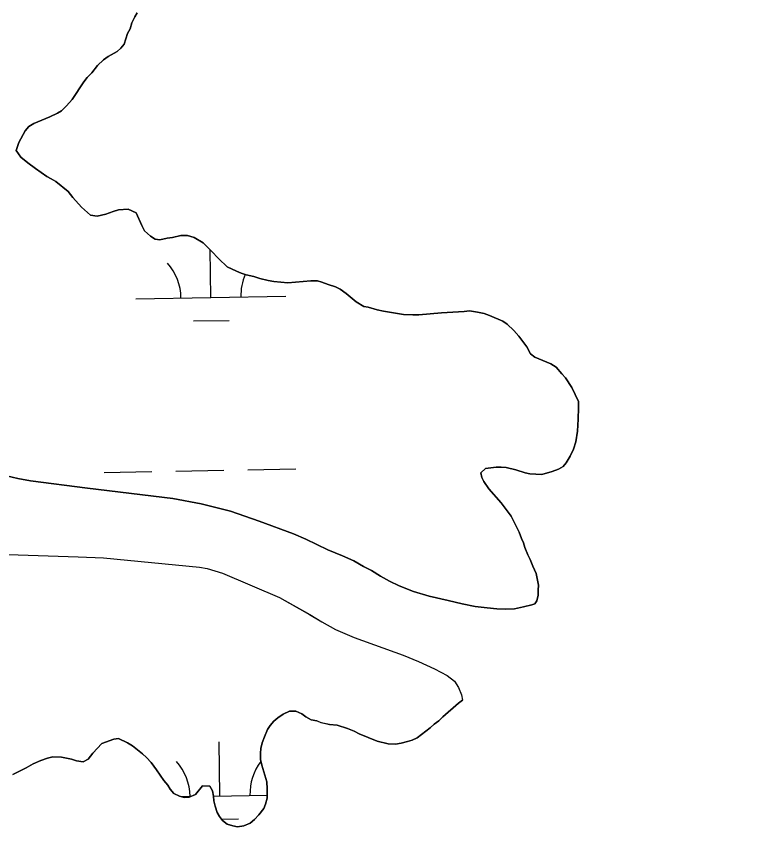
# Model space of a CAD drawing. Extents: x 3957609 to 3995875, y 234277 to 260273.
# Drawn here: x 3987524 to 3988008, y 242330 to 242871 of the extents above; entities that cross this region are included whole.
import ezdxf

# ---------------------------------------------------------------- set-up
doc = ezdxf.new("R2010")
doc.units = 0
for name, color, linetype in [('V-GRID-MAJR', 7, 'Continuous'), ('V-TOPO-SHOR', 7, 'Continuous'), ('V-WETL-SWMP', 7, 'Continuous')]:
    doc.layers.add(name, color=color, linetype=linetype)

msp = doc.modelspace()

# ---------------------------------------------------------------- linework, layer by layer
at = {"layer": 'V-GRID-MAJR'}
msp.add_spline([(3961816.723, 242728.005), (3967136.284, 242827.44), (3972455.83, 242927.648), (3977775.362, 243028.63), (3983094.879, 243130.385), (3988414.381, 243232.915), (3993733.868, 243336.218)], degree=3, dxfattribs=at)
at = {"layer": 'V-TOPO-SHOR'}
for points in [[(3987731.873, 242692.156), (3987727.589, 242693.772), (3987724.572, 242694.485), (3987720.233, 242694.472), (3987704.803, 242693.219), (3987695.458, 242694.096), (3987691.839, 242694.687), (3987686.107, 242696.176), (3987682.185, 242697.37), (3987677.059, 242698.56), (3987673.739, 242699.756), (3987670.72, 242700.952), (3987664.382, 242703.949), (3987658.881, 242709.175), (3987653.802, 242714.586), (3987648.481, 242719.874), (3987642.321, 242723.534), (3987637.977, 242724.725), (3987633.393, 242724.891), (3987627.972, 242723.55), (3987624.419, 242722.997), (3987619.539, 242721.957), (3987616.28, 242722.368), (3987613.2, 242724.349), (3987609.213, 242727.953), (3987607.453, 242731.445), (3987603.751, 242739.872), (3987598.377, 242742.387), (3987591.868, 242742.006), (3987588.315, 242740.911), (3987583.498, 242738.967), (3987577.714, 242737.624), (3987573.311, 242738.394), (3987567.208, 242743.62), (3987561.521, 242750.174), (3987558.434, 242754.082), (3987550.216, 242760.869), (3987546.896, 242762.548), (3987544.178, 242764.227), (3987536.507, 242769.448), (3987531.491, 242773.351), (3987526.717, 242777.134), (3987523.69, 242781.465), (3987525.423, 242786.776), (3987529.617, 242794.626), (3987532.019, 242797.647), (3987535.331, 242799.465), (3987546.167, 242804.02), (3987551.283, 242806.447), (3987553.992, 242807.96), (3987557.298, 242811.286), (3987560.9, 242815.517), (3987568.701, 242827.295), (3987571.103, 242830.257), (3987574.11, 242833.401), (3987577.952, 242838.236), (3987581.798, 242842.166), (3987584.927, 242844.224), (3987591.006, 242847.679), (3987593.408, 242849.916), (3987595.632, 242852.576), (3987598.022, 242859.574), (3987599.638, 242862.834), (3987600.894, 242866.697), (3987602.811, 242870.863), (3987604.369, 242873.459)], [(3987870.982, 242480.868), (3987871.875, 242484.79), (3987871.865, 242488.104), (3987872.155, 242491.421), (3987870.505, 242499.132), (3987868.199, 242504.189), (3987866.558, 242508.584), (3987864.922, 242511.774), (3987863.038, 242516.532), (3987862.063, 242519.661), (3987860.789, 242522.492), (3987859.208, 242526.889), (3987853.873, 242537.422), (3987847.272, 242546.443), (3987839.047, 242555.761), (3987835.596, 242560.515), (3987834.261, 242563.343), (3987833.651, 242566.294), (3987836.655, 242569.317), (3987843.887, 242570.245), (3987847.2, 242570.253), (3987850.518, 242569.962), (3987856.853, 242568.475), (3987863.187, 242566.384), (3987866.204, 242565.79), (3987874.343, 242565.213), (3987881.269, 242567.345), (3987885.484, 242568.862), (3987888.492, 242570.681), (3987890.596, 242573.1), (3987893.295, 242577.628), (3987895.392, 242582.156), (3987896.883, 242586.983), (3987898.067, 242594.159), (3987898.585, 242602.239), (3987898.804, 242609.716), (3987898.73, 242614.115), (3987894.362, 242623.384), (3987890.182, 242629.823), (3987887.583, 242632.529), (3987883.892, 242636.856), (3987880.329, 242639.256), (3987869.524, 242643.565), (3987866.806, 242645.847), (3987864.32, 242650.481), (3987858.931, 242657.699), (3987855.544, 242661.366), (3987851.192, 242665.694), (3987848.292, 242667.672), (3987839.479, 242671.324), (3987835.738, 242672.639), (3987831.455, 242673.65), (3987826.147, 242674.539), (3987822.473, 242673.984), (3987807.344, 242673.095), (3987792.277, 242671.903), (3987788.359, 242671.891), (3987782.029, 242672.174), (3987768.76, 242674.244), (3987764.537, 242675.135), (3987758.504, 242676.925), (3987755.489, 242677.519), (3987750.537, 242680.638), (3987743.828, 242686.104), (3987739.719, 242688.986), (3987736.58, 242690.604), (3987731.873, 242692.156)], [(3987517.182, 242564.383), (3987524.784, 242562.61), (3987533.183, 242561.035), (3987571.171, 242556.155), (3987628.153, 242549.331), (3987646.949, 242545.792), (3987666.553, 242540.854), (3987685.759, 242534.116), (3987708.569, 242525.592), (3987716.774, 242522.219), (3987731.587, 242515.07), (3987741.391, 242511.101), (3987748.997, 242507.728), (3987755.403, 242503.949), (3987760.609, 242501.168), (3987766.616, 242497.387), (3987772.62, 242494.008), (3987779.027, 242491.028), (3987788.632, 242487.262), (3987799.034, 242484.096), (3987811.834, 242481.136)], [(3987498.059, 242512.53), (3987565.021, 242510.335), (3987581.812, 242509.587), (3987645.986, 242503.386), (3987650.986, 242502.601), (3987661.189, 242499.435), (3987699.212, 242483.162), (3987719.432, 242471.83), (3987727.442, 242466.858), (3987736.649, 242461.889), (3987749.058, 242456.532), (3987781.871, 242444.639), (3987792.076, 242440.473), (3987802.683, 242435.509), (3987811.092, 242431.136), (3987816.1, 242427.356), (3987818.711, 242423.166), (3987820.726, 242418.175), (3987821.451, 242414.709)], [(3987811.834, 242481.136), (3987821.234, 242478.965), (3987829.833, 242477.194), (3987837.831, 242476.217), (3987844.229, 242475.637), (3987850.225, 242475.455), (3987856.019, 242475.674), (3987862.012, 242476.891), (3987867.605, 242478.306), (3987869.601, 242478.912), (3987870.982, 242480.868)], [(3987744.649, 242395.788), (3987749.175, 242393.994), (3987752.497, 242392.196), (3987764.568, 242387.41), (3987771.805, 242385.624), (3987776.628, 242385.335), (3987780.546, 242385.951), (3987784.761, 242387.17), (3987787.774, 242388.083), (3987791.083, 242389.601), (3987794.092, 242391.719), (3987799.806, 242396.257), (3987802.509, 242398.678), (3987805.517, 242400.795), (3987808.223, 242403.517), (3987818.743, 242412.592), (3987821.451, 242414.709)], [(3987521.396, 242364.97), (3987530.424, 242369.518), (3987534.938, 242372.244), (3987540.056, 242374.37), (3987544.572, 242375.892), (3987548.186, 242376.805), (3987553.915, 242376.522), (3987560.548, 242375.337), (3987563.868, 242374.141), (3987568.392, 242373.553), (3987571.701, 242375.371), (3987574.704, 242379.298), (3987580.713, 242385.646), (3987588.841, 242388.686), (3987591.854, 242388.995), (3987597.889, 242386.302), (3987601.211, 242384.2), (3987607.861, 242378.796), (3987610.581, 242376.393), (3987613.604, 242373.086), (3987617.235, 242368.275), (3987622.08, 242361.056), (3987624.802, 242358.05), (3987626.317, 242355.342), (3987628.736, 242352.336), (3987632.66, 242350.537), (3987635.679, 242349.642), (3987638.993, 242349.956), (3987643.207, 242351.776), (3987648.012, 242357.517), (3987652.835, 242357.23), (3987654.654, 242354.222), (3987655.268, 242350.607), (3987655.577, 242347.594), (3987656.493, 242343.98), (3987657.711, 242339.765), (3987659.227, 242337.055), (3987661.344, 242334.348), (3987664.365, 242331.948), (3987668.287, 242330.754), (3987671.304, 242330.16), (3987675.521, 242330.774), (3987679.735, 242332.597), (3987682.742, 242335.018), (3987685.445, 242338.038), (3987688.749, 242342.27), (3987689.945, 242345.286), (3987691.139, 242349.208), (3987691.118, 242355.539), (3987690.805, 242360.059), (3987687.454, 242371.202), (3987686.539, 242375.115), (3987686.527, 242379.336), (3987686.817, 242382.351), (3987687.71, 242386.273), (3987689.205, 242390.195), (3987691.301, 242395.024), (3987693.101, 242397.742), (3987695.503, 242400.763), (3987698.21, 242402.88), (3987701.819, 242405.303), (3987706.032, 242407.427), (3987710.253, 242407.439), (3987714.177, 242405.643), (3987716.894, 242403.542), (3987720.517, 242401.443), (3987724.136, 242400.851), (3987727.155, 242399.655), (3987732.584, 242398.465), (3987737.71, 242397.877), (3987744.649, 242395.788)]]:
    msp.add_lwpolyline(points, dxfattribs=at)
at = {"layer": 'V-WETL-SWMP'}
for p, q in [((3987653.561, 242683.394), (3987652.979, 242715.402)), ((3987603.569, 242682.485), (3987703.553, 242684.303)), ((3987641.844, 242667.747), (3987665.84, 242668.184)), ((3987630.256, 242567.519), (3987662.251, 242568.101)), ((3987678.248, 242568.392), (3987710.243, 242568.974)), ((3987582.264, 242566.646), (3987614.259, 242567.228)), ((3987659.609, 242350.774), (3987658.955, 242386.768)), ((3987655.252, 242350.695), (3987691.132, 242351.347)), ((3987633.468, 242350.299), (3987640.065, 242350.419)), ((3987660.555, 242335.358), (3987671.888, 242335.564))]:
    msp.add_line(p, q, dxfattribs=at)
for points in [[(3987604.369, 242873.459), (3987602.81, 242870.863), (3987600.894, 242866.697), (3987599.639, 242862.835), (3987598.022, 242859.575), (3987595.632, 242852.575), (3987593.409, 242849.916), (3987591.005, 242847.679), (3987584.927, 242844.224), (3987581.798, 242842.165), (3987577.952, 242838.235), (3987574.109, 242833.401), (3987571.104, 242830.257), (3987568.702, 242827.296), (3987560.901, 242815.517), (3987557.297, 242811.286), (3987553.992, 242807.961), (3987551.283, 242806.446), (3987546.167, 242804.019), (3987535.33, 242799.465), (3987532.02, 242797.646), (3987529.618, 242794.625), (3987525.422, 242786.776), (3987523.69, 242781.465), (3987526.717, 242777.134), (3987531.491, 242773.351), (3987536.506, 242769.448), (3987544.178, 242764.227), (3987546.896, 242762.547), (3987550.216, 242760.869), (3987558.435, 242754.082), (3987561.521, 242750.173), (3987567.208, 242743.62), (3987573.312, 242738.394), (3987577.715, 242737.623), (3987583.498, 242738.967)], [(3987583.498, 242738.967), (3987588.315, 242740.911), (3987591.868, 242742.007), (3987598.377, 242742.388), (3987603.75, 242739.873), (3987607.453, 242731.444), (3987609.212, 242727.953), (3987613.201, 242724.349), (3987616.281, 242722.369), (3987619.538, 242721.956), (3987624.418, 242722.996), (3987627.973, 242723.549), (3987633.394, 242724.892), (3987637.976, 242724.725), (3987642.32, 242723.533), (3987648.48, 242719.874), (3987653.801, 242714.585), (3987658.881, 242709.176), (3987664.382, 242703.948), (3987670.721, 242700.953), (3987673.739, 242699.756), (3987677.058, 242698.561), (3987682.185, 242697.371), (3987686.107, 242696.177), (3987691.839, 242694.687), (3987695.457, 242694.095), (3987704.804, 242693.22), (3987720.232, 242694.472), (3987724.572, 242694.485), (3987727.589, 242693.771), (3987731.873, 242692.156), (3987736.58, 242690.603), (3987739.72, 242688.985), (3987743.828, 242686.104), (3987750.536, 242680.639), (3987755.488, 242677.519), (3987758.504, 242676.925), (3987764.538, 242675.135), (3987768.76, 242674.244), (3987782.028, 242672.174), (3987788.359, 242671.892), (3987792.277, 242671.904), (3987807.344, 242673.095), (3987822.472, 242673.985), (3987826.148, 242674.539), (3987831.455, 242673.65), (3987835.738, 242672.639), (3987839.48, 242671.324), (3987848.292, 242667.673), (3987851.192, 242665.693), (3987855.545, 242661.366), (3987858.932, 242657.699), (3987864.319, 242650.481), (3987866.805, 242645.847), (3987869.524, 242643.565), (3987880.328, 242639.257), (3987883.892, 242636.857), (3987887.582, 242632.528), (3987890.182, 242629.823), (3987894.361, 242623.385), (3987898.73, 242614.115), (3987898.803, 242609.715), (3987898.585, 242602.239), (3987898.067, 242594.16), (3987896.883, 242586.983), (3987895.391, 242582.156), (3987893.295, 242577.628), (3987890.596, 242573.099), (3987888.493, 242570.681), (3987885.484, 242568.863), (3987881.269, 242567.344), (3987874.343, 242565.213), (3987866.204, 242565.791), (3987863.188, 242566.384), (3987856.852, 242568.475), (3987850.518, 242569.963), (3987847.201, 242570.254), (3987843.886, 242570.244), (3987836.655, 242569.318), (3987833.65, 242566.295), (3987834.262, 242563.343), (3987835.596, 242560.514), (3987839.047, 242555.762), (3987847.273, 242546.443), (3987853.872, 242537.421), (3987859.208, 242526.888), (3987860.789, 242522.492), (3987862.063, 242519.662), (3987863.038, 242516.531), (3987864.921, 242511.774), (3987866.558, 242508.584), (3987868.199, 242504.189), (3987870.505, 242499.132), (3987872.156, 242491.421), (3987871.865, 242488.104), (3987871.875, 242484.789), (3987870.982, 242480.868), (3987869.601, 242478.913), (3987867.604, 242478.307), (3987862.012, 242476.891), (3987856.02, 242475.674)], [(3987856.02, 242475.674), (3987850.225, 242475.456), (3987844.228, 242475.638), (3987837.831, 242476.218), (3987829.833, 242477.193), (3987821.234, 242478.966), (3987811.834, 242481.136), (3987799.034, 242484.095), (3987788.631, 242487.261), (3987779.026, 242491.029), (3987772.621, 242494.008), (3987766.615, 242497.387), (3987760.608, 242501.167), (3987755.403, 242503.949), (3987748.996, 242507.727), (3987741.391, 242511.101), (3987731.586, 242515.069), (3987716.774, 242522.219), (3987708.569, 242525.592), (3987685.759, 242534.117), (3987666.552, 242540.854), (3987646.95, 242545.791), (3987628.152, 242549.331), (3987571.171, 242556.154), (3987533.182, 242561.035), (3987524.783, 242562.609), (3987517.182, 242564.384)], [(3987498.06, 242512.53), (3987565.021, 242510.335), (3987581.812, 242509.587), (3987645.986, 242503.386), (3987650.985, 242502.602), (3987661.188, 242499.435), (3987699.211, 242483.161), (3987719.431, 242471.831), (3987727.441, 242466.858), (3987736.65, 242461.89), (3987749.058, 242456.531), (3987781.871, 242444.639), (3987792.077, 242440.473), (3987802.684, 242435.508), (3987811.092, 242431.137), (3987816.1, 242427.355), (3987818.711, 242423.165), (3987820.725, 242418.175), (3987821.45, 242414.709), (3987818.744, 242412.591), (3987808.222, 242403.517), (3987805.518, 242400.796), (3987802.51, 242398.677), (3987799.805, 242396.257), (3987794.092, 242391.719), (3987791.084, 242389.6), (3987787.773, 242388.083)], [(3987787.773, 242388.083), (3987784.762, 242387.169), (3987780.546, 242385.951), (3987776.629, 242385.336), (3987771.806, 242385.623), (3987764.567, 242387.409), (3987752.496, 242392.195), (3987749.175, 242393.994), (3987744.648, 242395.788), (3987737.71, 242397.877), (3987732.584, 242398.464), (3987727.155, 242399.654), (3987724.137, 242400.85), (3987720.518, 242401.442), (3987716.895, 242403.541), (3987714.176, 242405.642), (3987710.252, 242407.439), (3987706.032, 242407.426), (3987701.819, 242405.304), (3987698.21, 242402.881), (3987695.503, 242400.763), (3987693.101, 242397.742), (3987691.301, 242395.024), (3987689.206, 242390.195), (3987687.711, 242386.272), (3987686.818, 242382.351), (3987686.526, 242379.336), (3987686.539, 242375.116), (3987687.455, 242371.201), (3987690.804, 242360.059), (3987691.119, 242355.538), (3987691.139, 242349.209), (3987689.945, 242345.287), (3987688.748, 242342.269), (3987685.446, 242338.039), (3987682.742, 242335.017), (3987679.735, 242332.597), (3987675.521, 242330.775), (3987671.303, 242330.16), (3987668.287, 242330.754), (3987664.365, 242331.947), (3987661.344, 242334.349), (3987659.226, 242337.056), (3987657.711, 242339.764), (3987656.492, 242343.98), (3987655.577, 242347.594), (3987655.267, 242350.607), (3987654.653, 242354.222), (3987652.835, 242357.231), (3987648.012, 242357.517), (3987643.207, 242351.776), (3987638.992, 242349.955), (3987635.678, 242349.643), (3987632.661, 242350.538), (3987628.737, 242352.335), (3987626.317, 242355.342), (3987624.802, 242358.05), (3987622.08, 242361.056), (3987617.235, 242368.275), (3987613.604, 242373.086), (3987610.58, 242376.393), (3987607.86, 242378.796), (3987601.212, 242384.201), (3987597.89, 242386.301), (3987591.854, 242388.995), (3987588.841, 242388.685), (3987580.712, 242385.646), (3987574.703, 242379.298), (3987571.701, 242375.371), (3987568.391, 242373.552), (3987563.868, 242374.141), (3987560.549, 242375.337), (3987553.914, 242376.522), (3987548.186, 242376.806), (3987544.572, 242375.891), (3987540.056, 242374.37), (3987534.938, 242372.245), (3987530.425, 242369.519), (3987521.397, 242364.97)]]:
    msp.add_lwpolyline(points, dxfattribs=at)
for centre, start, end in [((3987598.319, 242682.864), 0.26988, 41.81354), ((3987708.786, 242684.873), 156.73345, 181.81353), ((3987604.367, 242350.244), 0.26988, 41.81354), ((3987714.834, 242352.253), 142.50738, 181.81353)]:
    msp.add_arc(centre, 35.246, start, end, dxfattribs=at)

doc.saveas('drawing.dxf')
